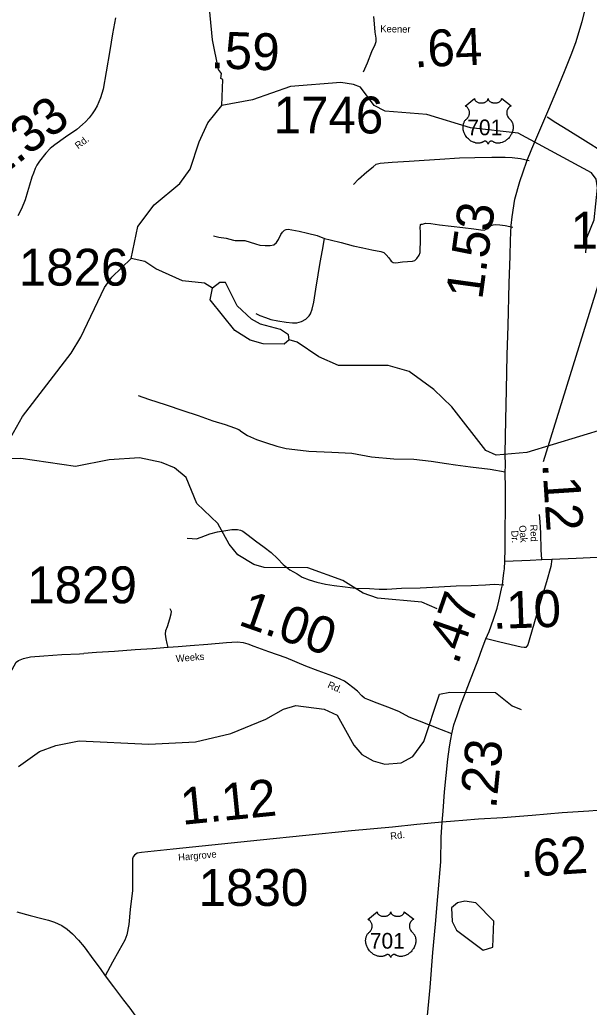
# Model space of a CAD drawing. Extents: x 2093524 to 2270757, y 289120 to 570408.
# Drawn here: x 2195920 to 2203643, y 480822 to 494203 of the extents above; entities that cross this region are included whole.
import ezdxf

# ---------------------------------------------------------------- set-up
doc = ezdxf.new("R2010")
doc.units = 0
for name, color, linetype in [('Exist Hydrographic Creek Single Shore', 7, 'Continuous'), ('Exist Hydrographic Misc Water Feature', 7, 'Continuous'), ('Exist Hydrographic Pond Under 1500 Sq Ft', 7, 'Continuous'), ('Exist Road Non-System Type 51', 7, 'Continuous'), ('Exist Road Primary US Attributed', 7, 'Continuous'), ('Exist Road Primary US Mileage Hundredths English Label', 7, 'Continuous'), ('Exist Road Primary US Shield CELL', 7, 'Continuous'), ('Exist Road Primary US Shield Number Label', 7, 'Continuous'), ('Exist Road Secondary Mileage Hundredths English Label', 7, 'Continuous'), ('Exist Road Secondary Type 51 Attributed', 7, 'Continuous'), ('Exist Road Secondary Type 51 Label', 7, 'Continuous'), ('Exist Road Secondary Type 51 Number Label', 7, 'Continuous')]:
    doc.layers.add(name, color=color, linetype=linetype)

msp = doc.modelspace()

# ---------------------------------------------------------------- linework, layer by layer
at = {"layer": 'Exist Hydrographic Creek Single Shore'}
for points in [[(2198659, 493041), (2198673, 493392), (2198648, 493409), (2198656, 493474), (2198614, 493531), (2198536, 493932), (2198464, 494688), (2198431, 494787), (2198368, 495422), (2198408, 495706), (2198754, 496198), (2198862, 496265), (2199136, 496308)], [(2197432, 490966), (2197521, 491401), (2197744, 491695), (2198091, 491986), (2198232, 492180), (2198354, 492549), (2198469, 492805), (2198659, 493041)], [(2195627, 488247), (2195956, 488825), (2196616, 489687), (2196748, 489904), (2197068, 490574), (2197167, 490716), (2197432, 490966)], [(2195905, 484083), (2196187, 484287), (2196411, 484371), (2196727, 484430), (2197669, 484388), (2198302, 484418), (2198784, 484530), (2199258, 484724), (2199498, 484860), (2199665, 484909), (2200048, 484862), (2200224, 484780), (2200451, 484372), (2200560, 484248), (2200711, 484160), (2200870, 484118), (2201094, 484136), (2201252, 484221), (2201400, 484422), (2201613, 485064), (2201754, 485090), (2202370, 485088), (2202597, 484906), (2202722, 484855)]]:
    msp.add_lwpolyline(points, dxfattribs=at)
at = {"layer": 'Exist Hydrographic Misc Water Feature'}
for points in [[(2203596, 491043), (2203611, 491249), (2203709, 491493), (2203756, 491925), (2203739, 492044), (2203672, 492127), (2202677, 492668), (2202035, 492740), (2201442, 492920), (2200875, 492964), (2200725, 493039), (2200540, 493289), (2200448, 493327), (2200273, 493353), (2199590, 493298), (2199075, 493118), (2198659, 493041)], [(2198535, 490567), (2198426, 490632), (2198126, 490664), (2197766, 490829), (2197616, 490927), (2197432, 490966)], [(2199572, 489864), (2199506, 489806), (2199223, 489812), (2199047, 489861), (2198838, 489994), (2198502, 490407), (2198535, 490567)], [(2199572, 489864), (2199563, 489933), (2199455, 490007), (2199187, 490078), (2199062, 490147), (2198869, 490328), (2198709, 490642), (2198634, 490641), (2198535, 490567)], [(2205023, 488154), (2204772, 488385), (2204629, 488634), (2204676, 488951), (2204659, 489017), (2204541, 489190), (2204466, 489198), (2203852, 488971), (2203844, 488837), (2203903, 488695), (2203870, 488663), (2202798, 488340), (2202382, 488302), (2202240, 488367), (2201778, 488957), (2201534, 489195), (2201199, 489435), (2200916, 489516), (2200241, 489519), (2199974, 489636), (2199681, 489832), (2199572, 489864)], [(2201580, 486222), (2201371, 486312), (2200771, 486366), (2200579, 486433), (2200303, 486605), (2199827, 486776), (2199235, 486781), (2199093, 486823), (2198876, 486952), (2198758, 487096), (2198606, 487377), (2198321, 487649), (2198177, 487999), (2198018, 488131), (2197843, 488203), (2197542, 488268), (2197134, 488240), (2196677, 488148), (2195935, 488258), (2195627, 488247)]]:
    msp.add_lwpolyline(points, dxfattribs=at)
at = {"layer": 'Exist Hydrographic Pond Under 1500 Sq Ft'}
msp.add_lwpolyline([(2202203, 481595), (2202336, 481638), (2202350, 481989), (2202107, 482236), (2201957, 482259), (2201857, 482235), (2201774, 482168), (2201784, 481984), (2201843, 481868), (2202203, 481595)], dxfattribs=at)
at = {"layer": 'Exist Road Non-System Type 51'}
for points in [[(2200583, 493496), (2200636, 493619), (2200695, 493771), (2200739, 493869), (2200752, 493909), (2200752, 493955), (2200741, 494037), (2200731, 494147), (2200722, 494247)], [(2203823, 492413), (2203594, 492559), (2203355, 492706), (2203191, 492808), (2203074, 492884)], [(2200444, 491970), (2200515, 492044), (2200626, 492141), (2200714, 492212), (2200755, 492246), (2200806, 492258), (2200971, 492273), (2201199, 492287), (2201405, 492300), (2201617, 492314), (2201885, 492332), (2202090, 492335), (2202322, 492341), (2202502, 492342), (2202598, 492338), (2202710, 492325), (2202828, 492294)], [(2198549, 491273), (2198619, 491256), (2198719, 491242), (2198817, 491215), (2198840, 491213), (2198917, 491214), (2198973, 491210), (2199115, 491167), (2199176, 491150), (2199248, 491142), (2199314, 491143), (2199367, 491155), (2199403, 491183), (2199429, 491225), (2199463, 491293), (2199484, 491326), (2199510, 491352), (2199534, 491362), (2199562, 491364), (2199608, 491358), (2199708, 491339), (2199822, 491312), (2199952, 491279), (2200055, 491239)], [(2200055, 491239), (2200131, 491222), (2200281, 491183), (2200443, 491138), (2200571, 491111), (2200697, 491086), (2200818, 491061), (2200856, 491051), (2200890, 491019), (2200926, 490978), (2200956, 490934), (2200983, 490914), (2201019, 490908), (2201112, 490923), (2201246, 490934), (2201278, 490942), (2201306, 490966), (2201336, 491014), (2201351, 491048), (2201351, 491094), (2201353, 491190), (2201354, 491314), (2201351, 491395), (2201353, 491416), (2201357, 491427), (2201365, 491433), (2201381, 491435), (2201421, 491445), (2201493, 491443), (2201611, 491424), (2201771, 491405), (2201927, 491386), (2202077, 491371), (2202171, 491358), (2202217, 491354), (2202245, 491366), (2202273, 491375), (2202295, 491397), (2202315, 491415), (2202338, 491425), (2202369, 491429), (2202432, 491424), (2202505, 491416), (2202607, 491391)], [(2199120, 490222), (2199176, 490194), (2199254, 490167), (2199323, 490143), (2199419, 490124), (2199535, 490105), (2199621, 490095), (2199679, 490097), (2199743, 490116), (2199800, 490146), (2199844, 490189), (2199864, 490219), (2199887, 490283), (2199907, 490377), (2199936, 490551), (2199966, 490747), (2199993, 490913), (2200024, 491079), (2200055, 491239)], [(2197528, 489113), (2197667, 489060), (2197905, 488986), (2198131, 488909), (2198338, 488841), (2198538, 488770), (2198705, 488717), (2198831, 488672), (2198889, 488651), (2198933, 488617), (2199008, 488570), (2199130, 488514), (2199254, 488475), (2199406, 488426), (2199533, 488395), (2199649, 488378), (2199840, 488359), (2200153, 488344), (2200425, 488329), (2200689, 488279), (2200994, 488254), (2201263, 488251), (2201500, 488221), (2201708, 488192), (2201828, 488174), (2202035, 488145), (2202298, 488114), (2202505, 488078)], [(2198192, 487178), (2198257, 487173), (2198315, 487171), (2198381, 487194), (2198497, 487239), (2198601, 487263), (2198715, 487284), (2198796, 487297), (2198872, 487297), (2198914, 487285), (2198947, 487274), (2199017, 487220), (2199119, 487141), (2199234, 487056), (2199328, 486984), (2199417, 486901), (2199491, 486821), (2199584, 486748), (2199680, 486695), (2199750, 486649), (2199843, 486614), (2199947, 486581), (2200067, 486554), (2200183, 486538), (2200331, 486521), (2200471, 486502), (2200663, 486496), (2200793, 486485), (2200897, 486487), (2201099, 486501), (2201351, 486504), (2201603, 486518), (2201838, 486532), (2202042, 486537), (2202236, 486547), (2202356, 486553), (2202484, 486546)], [(2203137, 486893), (2203122, 486796), (2203063, 486586), (2202987, 486334), (2202901, 486045), (2202829, 485795), (2202809, 485731), (2202798, 485713), (2202782, 485699), (2202760, 485696), (2202718, 485700), (2202585, 485735), (2202413, 485774), (2202251, 485815)], [(2197932, 485699), (2197921, 485749), (2197907, 485813), (2197896, 485877), (2197900, 485927), (2197924, 485981), (2197955, 486087), (2197974, 486152), (2197976, 486183), (2197962, 486223)], [(2195365, 484558), (2195418, 484650), (2195534, 484867), (2195680, 485142), (2195791, 485347), (2195872, 485497), (2195902, 485519), (2195971, 485550), (2196067, 485569), (2196249, 485584), (2196489, 485603), (2196729, 485613), (2196791, 485617)]]:
    msp.add_lwpolyline(points, dxfattribs=at)
at = {"layer": 'Exist Road Primary US Attributed'}
for points in [[(2202497, 486868), (2202501, 487034), (2202503, 487301), (2202508, 487563), (2202507, 487849), (2202505, 488078), (2202507, 488158), (2202505, 488326), (2202510, 488781), (2202519, 489189), (2202532, 489664), (2202545, 490057), (2202559, 490632), (2202569, 491001), (2202574, 491217), (2202585, 491416), (2202600, 491534), (2202633, 491774), (2202702, 492010), (2202748, 492141), (2202796, 492289), (2202866, 492456), (2202988, 492738), (2203096, 492992), (2203202, 493250), (2203309, 493502), (2203398, 493729), (2203459, 493897), (2203547, 494178), (2203625, 494484)], [(2201778, 484529), (2201809, 484651), (2201852, 484775), (2201897, 484910), (2202017, 485225), (2202136, 485528), (2202192, 485681), (2202242, 485813), (2202288, 485915), (2202345, 486079), (2202394, 486230), (2202418, 486324), (2202452, 486492), (2202466, 486544), (2202478, 486632), (2202485, 486708), (2202492, 486765), (2202497, 486868)], [(2201649, 483328), (2201663, 483480), (2201680, 483743), (2201702, 483963), (2201724, 484183), (2201749, 484352), (2201764, 484453), (2201778, 484529)], [(2201192, 478079), (2201204, 478229), (2201221, 478404), (2201257, 478775), (2201317, 479247), (2201361, 479737), (2201404, 480255), (2201449, 480711), (2201488, 481088), (2201523, 481566), (2201560, 481948), (2201591, 482322), (2201632, 482794), (2201634, 483127), (2201649, 483328)]]:
    msp.add_lwpolyline(points, dxfattribs=at)
at = {"layer": 'Exist Road Primary US Shield CELL'}
for points in [[(2202087, 493137), (2202088, 493132), (2202089, 493125), (2202090, 493122), (2202093, 493116), (2202098, 493108), (2202105, 493101), (2202112, 493095), (2202118, 493091), (2202126, 493087), (2202136, 493083), (2202147, 493079), (2202159, 493077), (2202171, 493076), (2202183, 493076), (2202197, 493077), (2202211, 493079), (2202218, 493081), (2202225, 493084), (2202232, 493087), (2202240, 493091), (2202246, 493095), (2202251, 493098), (2202258, 493105), (2202263, 493111), (2202266, 493115), (2202268, 493119), (2202270, 493127), (2202271, 493130), (2202272, 493137), (2202272, 493131), (2202273, 493127), (2202274, 493124), (2202275, 493120), (2202278, 493114), (2202281, 493110), (2202287, 493103), (2202290, 493100), (2202293, 493097), (2202302, 493091), (2202312, 493086), (2202317, 493084), (2202323, 493082), (2202329, 493080), (2202336, 493078), (2202343, 493077), (2202349, 493076), (2202356, 493076), (2202362, 493076), (2202369, 493076), (2202375, 493076), (2202382, 493077), (2202389, 493078), (2202395, 493079), (2202403, 493081), (2202410, 493084), (2202416, 493086), (2202424, 493091), (2202431, 493095), (2202435, 493098), (2202441, 493104), (2202446, 493110), (2202449, 493114), (2202452, 493119), (2202454, 493124), (2202455, 493129), (2202455, 493133), (2202456, 493137), (2202584, 493035), (2202581, 493034), (2202574, 493030), (2202569, 493027), (2202560, 493021), (2202556, 493017), (2202552, 493014), (2202549, 493010), (2202546, 493006), (2202542, 493001), (2202539, 492996), (2202535, 492990), (2202533, 492985), (2202529, 492975), (2202527, 492969), (2202526, 492963), (2202524, 492952), (2202524, 492946), (2202524, 492941), (2202524, 492935), (2202525, 492929), (2202526, 492924), (2202527, 492919), (2202528, 492913), (2202530, 492905), (2202533, 492899), (2202539, 492887), (2202547, 492876), (2202552, 492870), (2202557, 492864), (2202565, 492857), (2202570, 492854), (2202575, 492849), (2202583, 492839), (2202586, 492835), (2202589, 492830), (2202592, 492825), (2202595, 492819), (2202598, 492815), (2202602, 492804), (2202606, 492793), (2202607, 492787), (2202609, 492775), (2202610, 492768), (2202611, 492756), (2202611, 492741), (2202610, 492727), (2202608, 492711), (2202605, 492701), (2202602, 492689), (2202599, 492679), (2202593, 492665), (2202588, 492654), (2202581, 492642), (2202576, 492634), (2202571, 492626), (2202564, 492617), (2202556, 492607), (2202547, 492596), (2202539, 492589), (2202529, 492580), (2202523, 492575), (2202514, 492568), (2202502, 492560), (2202491, 492554), (2202481, 492548), (2202472, 492545), (2202461, 492540), (2202442, 492535), (2202435, 492534), (2202427, 492532), (2202419, 492532), (2202411, 492531), (2202401, 492531), (2202391, 492532), (2202382, 492533), (2202372, 492535), (2202362, 492538), (2202353, 492542), (2202343, 492547), (2202327, 492557), (2202323, 492559), (2202320, 492560), (2202314, 492560), (2202308, 492559), (2202302, 492557), (2202299, 492555), (2202294, 492552), (2202290, 492549), (2202286, 492545), (2202283, 492541), (2202281, 492538), (2202276, 492531), (2202275, 492528), (2202273, 492524), (2202271, 492517), (2202269, 492525), (2202267, 492531), (2202264, 492535), (2202261, 492539), (2202257, 492544), (2202253, 492548), (2202248, 492552), (2202243, 492555), (2202239, 492557), (2202235, 492559), (2202230, 492560), (2202227, 492560), (2202223, 492560), (2202219, 492559), (2202213, 492555), (2202208, 492551), (2202202, 492547), (2202195, 492544), (2202189, 492541), (2202183, 492539), (2202176, 492536), (2202168, 492534), (2202160, 492533), (2202153, 492532), (2202145, 492531), (2202138, 492531), (2202131, 492531), (2202124, 492531), (2202116, 492532), (2202107, 492533), (2202099, 492535), (2202090, 492538), (2202081, 492540), (2202072, 492544), (2202060, 492549), (2202052, 492553), (2202039, 492560), (2202024, 492571), (2202013, 492580), (2202005, 492588), (2201992, 492600), (2201985, 492608), (2201974, 492623), (2201967, 492633), (2201962, 492641), (2201955, 492654), (2201951, 492661), (2201947, 492673), (2201943, 492683), (2201940, 492693), (2201938, 492699), (2201935, 492710), (2201934, 492718), (2201933, 492729), (2201932, 492740), (2201932, 492751), (2201932, 492759), (2201933, 492769), (2201935, 492780), (2201937, 492789), (2201938, 492796), (2201941, 492804), (2201945, 492813), (2201949, 492821), (2201953, 492828), (2201958, 492836), (2201963, 492843), (2201970, 492850), (2201977, 492856), (2201983, 492861), (2201990, 492869), (2201994, 492873), (2201999, 492879), (2202003, 492885), (2202006, 492890), (2202009, 492897), (2202012, 492903), (2202015, 492912), (2202016, 492918), (2202018, 492926), (2202019, 492933), (2202019, 492942), (2202019, 492950), (2202018, 492959), (2202016, 492967), (2202014, 492975), (2202011, 492983), (2202008, 492989), (2202003, 492998), (2201998, 493006), (2201992, 493012), (2201986, 493018), (2201981, 493022), (2201976, 493026), (2201969, 493030), (2201963, 493033), (2201959, 493034)], [(2200767, 482116), (2200768, 482110), (2200769, 482104), (2200770, 482101), (2200773, 482094), (2200778, 482087), (2200784, 482080), (2200792, 482074), (2200797, 482070), (2200806, 482065), (2200816, 482061), (2200827, 482058), (2200838, 482056), (2200851, 482054), (2200863, 482054), (2200876, 482055), (2200891, 482058), (2200898, 482060), (2200905, 482062), (2200912, 482065), (2200920, 482069), (2200926, 482073), (2200931, 482077), (2200938, 482083), (2200943, 482090), (2200945, 482094), (2200947, 482098), (2200950, 482105), (2200951, 482109), (2200951, 482116), (2200952, 482110), (2200952, 482106), (2200953, 482102), (2200955, 482099), (2200958, 482093), (2200961, 482089), (2200966, 482082), (2200970, 482078), (2200973, 482076), (2200982, 482070), (2200992, 482065), (2200997, 482062), (2201002, 482061), (2201009, 482059), (2201016, 482057), (2201022, 482056), (2201029, 482055), (2201036, 482054), (2201042, 482054), (2201049, 482054), (2201055, 482055), (2201062, 482055), (2201069, 482057), (2201075, 482058), (2201083, 482060), (2201090, 482063), (2201096, 482065), (2201104, 482069), (2201110, 482073), (2201115, 482077), (2201121, 482082), (2201126, 482088), (2201129, 482093), (2201131, 482098), (2201133, 482102), (2201135, 482108), (2201135, 482112), (2201135, 482116), (2201264, 482014), (2201261, 482012), (2201254, 482009), (2201248, 482006), (2201239, 481999), (2201236, 481996), (2201232, 481992), (2201228, 481989), (2201225, 481985), (2201222, 481980), (2201218, 481975), (2201215, 481969), (2201213, 481964), (2201209, 481954), (2201207, 481947), (2201206, 481942), (2201204, 481930), (2201204, 481925), (2201204, 481919), (2201204, 481914), (2201204, 481908), (2201205, 481902), (2201206, 481897), (2201208, 481891), (2201210, 481884), (2201213, 481877), (2201219, 481866), (2201226, 481855), (2201232, 481848), (2201237, 481843), (2201245, 481836), (2201249, 481832), (2201254, 481827), (2201262, 481818), (2201266, 481814), (2201269, 481809), (2201272, 481804), (2201275, 481798), (2201277, 481793), (2201282, 481782), (2201285, 481772), (2201287, 481766), (2201289, 481753), (2201290, 481747), (2201291, 481735), (2201291, 481720), (2201290, 481706), (2201287, 481689), (2201285, 481679), (2201282, 481668), (2201279, 481658), (2201273, 481643), (2201267, 481633), (2201261, 481620), (2201256, 481613), (2201251, 481605), (2201244, 481595), (2201236, 481586), (2201226, 481575), (2201219, 481567), (2201209, 481558), (2201203, 481553), (2201194, 481547), (2201182, 481539), (2201171, 481532), (2201161, 481527), (2201152, 481523), (2201140, 481519), (2201121, 481514), (2201114, 481512), (2201106, 481511), (2201099, 481510), (2201091, 481510), (2201081, 481510), (2201071, 481511), (2201062, 481512), (2201052, 481514), (2201042, 481517), (2201032, 481521), (2201023, 481525), (2201007, 481535), (2201002, 481538), (2201000, 481539), (2200994, 481539), (2200988, 481538), (2200982, 481535), (2200978, 481533), (2200974, 481530), (2200970, 481527), (2200966, 481523), (2200963, 481520), (2200960, 481517), (2200956, 481510), (2200954, 481507), (2200953, 481502), (2200951, 481496), (2200949, 481504), (2200947, 481509), (2200944, 481514), (2200941, 481518), (2200937, 481523), (2200933, 481527), (2200928, 481531), (2200923, 481534), (2200918, 481536), (2200915, 481538), (2200910, 481539), (2200906, 481539), (2200903, 481539), (2200899, 481538), (2200893, 481534), (2200888, 481530), (2200882, 481526), (2200874, 481522), (2200869, 481520), (2200863, 481518), (2200856, 481515), (2200848, 481513), (2200840, 481511), (2200832, 481510), (2200825, 481510), (2200818, 481509), (2200811, 481509), (2200804, 481510), (2200796, 481511), (2200786, 481512), (2200778, 481514), (2200770, 481516), (2200761, 481519), (2200752, 481523), (2200740, 481528), (2200732, 481532), (2200719, 481539), (2200704, 481550), (2200693, 481559), (2200684, 481566), (2200672, 481579), (2200665, 481587), (2200654, 481601), (2200646, 481612), (2200642, 481620), (2200635, 481632), (2200631, 481640), (2200626, 481651), (2200623, 481662), (2200619, 481672), (2200618, 481678), (2200615, 481689), (2200614, 481697), (2200612, 481708), (2200611, 481719), (2200611, 481729), (2200612, 481738), (2200613, 481748), (2200614, 481759), (2200616, 481768), (2200618, 481775), (2200621, 481783), (2200625, 481792), (2200629, 481800), (2200633, 481807), (2200638, 481815), (2200643, 481821), (2200650, 481828), (2200656, 481835), (2200663, 481840), (2200670, 481847), (2200674, 481852), (2200679, 481858), (2200682, 481864), (2200685, 481869), (2200689, 481876), (2200692, 481882), (2200695, 481890), (2200696, 481897), (2200698, 481904), (2200699, 481912), (2200699, 481921), (2200699, 481929), (2200698, 481937), (2200696, 481946), (2200694, 481953), (2200691, 481962), (2200688, 481968), (2200683, 481977), (2200677, 481984), (2200672, 481991), (2200666, 481996), (2200661, 482001), (2200655, 482004), (2200649, 482008), (2200643, 482012), (2200639, 482013)]]:
    msp.add_lwpolyline(points, close=True, dxfattribs=at)
at = {"layer": 'Exist Road Secondary Type 51 Attributed'}
for points in [[(2197219, 494228), (2197180, 494011), (2197143, 493785), (2197091, 493498), (2197052, 493264), (2197017, 493144), (2196969, 493037), (2196937, 492984), (2196901, 492928), (2196862, 492873), (2196813, 492818), (2196773, 492782), (2196693, 492715), (2196541, 492611), (2196394, 492508), (2196354, 492477), (2196332, 492457), (2196272, 492397), (2196190, 492288), (2196152, 492232), (2196129, 492188), (2196106, 492126), (2196085, 492070), (2196053, 491962), (2196027, 491872), (2195993, 491763), (2195946, 491641), (2195893, 491548)], [(2202999, 486887), (2202990, 487018), (2202986, 487245), (2202976, 487400), (2202969, 487501)], [(2202497, 486868), (2202841, 486880), (2202999, 486887)], [(2202999, 486887), (2203137, 486893), (2203464, 486908), (2203845, 486924)], [(2201778, 484529), (2201641, 484579), (2201469, 484649), (2201343, 484698), (2201202, 484755), (2201062, 484829), (2200914, 484888), (2200768, 484943), (2200642, 484990), (2200595, 485010), (2200557, 485044), (2200499, 485107), (2200438, 485155), (2200380, 485198), (2200322, 485240), (2200264, 485266), (2200167, 485309), (2199969, 485381), (2199801, 485446), (2199532, 485558), (2199300, 485639), (2199099, 485709), (2199017, 485743), (2198953, 485758), (2198869, 485768), (2198723, 485759), (2198471, 485739), (2198230, 485719), (2198068, 485706), (2197932, 485699), (2197874, 485693), (2197720, 485680), (2197484, 485664), (2197204, 485642), (2196959, 485629), (2196791, 485617)], [(2204891, 483606), (2204747, 483570), (2204654, 483553), (2204480, 483539), (2204266, 483526), (2204114, 483513), (2204054, 483510), (2203864, 483497), (2203639, 483481), (2203277, 483455), (2202871, 483419), (2202472, 483389), (2202141, 483369), (2201928, 483351), (2201817, 483344), (2201649, 483328)], [(2201649, 483328), (2201305, 483297), (2200976, 483262), (2200419, 483212), (2199180, 483088), (2197999, 482965), (2197571, 482921), (2197514, 482908), (2197477, 482884), (2197460, 482862), (2197450, 482834), (2197447, 482403), (2197419, 482146), (2197400, 481945), (2197374, 481804), (2197343, 481733), (2197265, 481588), (2197177, 481432), (2197079, 481249)], [(2195882, 482115), (2196063, 482067), (2196221, 482026), (2196309, 482003), (2196391, 481975), (2196490, 481932), (2196562, 481882), (2196636, 481817), (2196718, 481732), (2196796, 481641), (2196924, 481462), (2197010, 481346), (2197079, 481249)], [(2197079, 481249), (2197191, 481100), (2197327, 480919), (2197412, 480811), (2197502, 480685), (2197558, 480600), (2197602, 480525), (2197635, 480435), (2197654, 480358), (2197670, 480278), (2197679, 480180), (2197689, 480046), (2197695, 479976), (2197696, 479898), (2197727, 479781), (2197802, 479511), (2197958, 478984), (2198050, 478673), (2198132, 478423), (2198151, 478349)]]:
    msp.add_lwpolyline(points, dxfattribs=at)
at = {"layer": 'Exist Road Secondary Type 51 Number Label'}
msp.add_line((2203023, 488217), (2203826, 490811), dxfattribs=at)

# ---------------------------------------------------------------- texts
at = {"layer": 'Exist Road Primary US Mileage Hundredths English Label'}
for s, rotation, p in [('1.53', 82.1747, (2202191, 490401)), ('.47', 70.827, (2201860, 485452)), ('.23', 84.3677, (2202380, 483503))]:
    msp.add_text(s, height=500, rotation=rotation, dxfattribs=at).set_placement(p)
at = {"layer": 'Exist Road Primary US Shield Number Label'}
for p in [(2201989, 492638), (2200668, 481616)]:
    msp.add_text('701', height=212.5, dxfattribs=at).set_placement(p)
at = {"layer": 'Exist Road Secondary Mileage Hundredths English Label'}
for s, rotation, p in [('.59', 357.7974, (2198506, 493549)), ('.64', 2.3739, (2201273, 493557)), ('1.33', 37.8509, (2195598, 492014)), ('.12', 273.792, (2203006, 488187)), ('1.00', 340.584, (2198869, 486009)), ('.10', 1.9144, (2202339, 485948)), ('1.12', 5.7146, (2198125, 483293)), ('.62', 3.925, (2202709, 482582))]:
    msp.add_text(s, height=500, rotation=rotation, dxfattribs=at).set_placement(p)
at = {"layer": 'Exist Road Secondary Type 51 Label'}
for s, rotation, p in [('Keener', 358.8302, (2200809, 494035)), ('Rd.', 37.3837, (2196713, 492446)), ('Oak', 274.8948, (2202691, 487349)), ('Red', 271.4455, (2202844, 487362)), ('Dr.', 273.5588, (2202585, 487279)), ('Weeks', 4.6694, (2198040, 485499)), ('Rd.', 335.7935, (2200086, 485157)), ('Rd.', 6.9642, (2200951, 483093)), ('Hargrove', 5.2733, (2198073, 482805))]:
    msp.add_text(s, height=95, rotation=rotation, dxfattribs=at).set_placement(p)
at = {"layer": 'Exist Road Secondary Type 51 Number Label'}
for s, p in [('1746', (2199363, 492662)), ('1771', (2203392, 491101)), ('1826', (2195907, 490600)), ('1829', (2196022, 486296)), ('1830', (2198346, 482195))]:
    msp.add_text(s, height=500, dxfattribs=at).set_placement(p)

doc.saveas('drawing.dxf')
